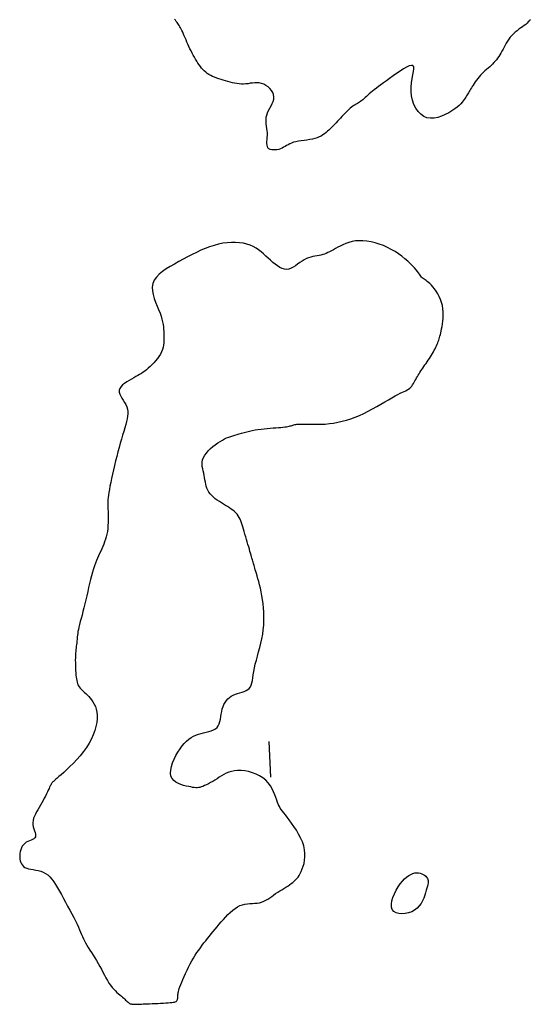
# Model space of a CAD drawing. Header units: millimetres. Extents: x 32690613 to 32693367, y 5343692 to 5344708.
# Tile 828 of 1009: x 32693120 to 32693134, y 5344244 to 5344272. Entities that reach past the tile are written whole.
import ezdxf

# ---------------------------------------------------------------- set-up
doc = ezdxf.new("R2010")
doc.units = ezdxf.units.MM
doc.header["$LTSCALE"] = 20
doc.layers.add('02-DGM_HL_492.00', color=82, linetype='Continuous')

msp = doc.modelspace()

# ---------------------------------------------------------------- linework, layer by layer
at = {"layer": '02-DGM_HL_492.00', "elevation": 492, "flags": 128}
for points in [[(32693134.084, 5344271.717), (32693134.058, 5344271.679), (32693134.029, 5344271.644), (32693133.996, 5344271.61), (32693133.958, 5344271.577), (32693133.915, 5344271.544), (32693133.869, 5344271.51), (32693133.819, 5344271.476), (32693133.767, 5344271.439), (32693133.715, 5344271.401), (32693133.664, 5344271.36), (32693133.614, 5344271.317), (32693133.567, 5344271.27), (32693133.524, 5344271.219), (32693133.485, 5344271.166), (32693133.448, 5344271.111), (32693133.414, 5344271.054), (32693133.382, 5344270.996), (32693133.351, 5344270.939), (32693133.322, 5344270.883), (32693133.293, 5344270.828), (32693133.263, 5344270.776), (32693133.234, 5344270.727), (32693133.203, 5344270.679), (32693133.172, 5344270.634), (32693133.139, 5344270.59), (32693133.105, 5344270.548), (32693133.069, 5344270.507), (32693133.031, 5344270.468), (32693132.991, 5344270.429), (32693132.949, 5344270.391), (32693132.906, 5344270.353), (32693132.862, 5344270.315), (32693132.818, 5344270.277), (32693132.774, 5344270.237), (32693132.732, 5344270.197), (32693132.691, 5344270.154), (32693132.652, 5344270.11), (32693132.615, 5344270.065), (32693132.58, 5344270.018), (32693132.548, 5344269.972), (32693132.517, 5344269.926), (32693132.489, 5344269.882), (32693132.462, 5344269.84), (32693132.438, 5344269.8), (32693132.415, 5344269.763), (32693132.394, 5344269.728), (32693132.374, 5344269.696), (32693132.355, 5344269.665), (32693132.337, 5344269.635), (32693132.319, 5344269.605), (32693132.3, 5344269.575), (32693132.281, 5344269.543), (32693132.261, 5344269.51), (32693132.238, 5344269.476), (32693132.211, 5344269.439), (32693132.179, 5344269.4), (32693132.141, 5344269.358), (32693132.094, 5344269.313), (32693132.038, 5344269.265), (32693131.971, 5344269.214), (32693131.893, 5344269.16), (32693131.804, 5344269.106), (32693131.707, 5344269.055), (32693131.606, 5344269.01), (32693131.502, 5344268.976), (32693131.397, 5344268.955), (32693131.295, 5344268.951), (32693131.197, 5344268.967), (32693131.106, 5344269.006), (32693131.022, 5344269.066), (32693130.948, 5344269.144), (32693130.884, 5344269.236), (32693130.831, 5344269.341), (32693130.791, 5344269.456), (32693130.764, 5344269.576), (32693130.751, 5344269.7), (32693130.754, 5344269.825), (32693130.766, 5344269.947), (32693130.786, 5344270.062), (32693130.806, 5344270.168), (32693130.823, 5344270.261), (32693130.832, 5344270.337), (32693130.828, 5344270.393), (32693130.806, 5344270.425), (32693130.764, 5344270.432), (32693130.703, 5344270.416), (32693130.626, 5344270.381), (32693130.539, 5344270.331), (32693130.444, 5344270.271), (32693130.346, 5344270.204), (32693130.248, 5344270.134), (32693130.153, 5344270.066), (32693130.066, 5344270.003), (32693129.985, 5344269.944), (32693129.912, 5344269.89), (32693129.844, 5344269.84), (32693129.782, 5344269.794), (32693129.726, 5344269.75), (32693129.674, 5344269.709), (32693129.627, 5344269.67), (32693129.583, 5344269.633), (32693129.543, 5344269.597), (32693129.506, 5344269.563), (32693129.471, 5344269.53), (32693129.437, 5344269.5), (32693129.406, 5344269.472), (32693129.375, 5344269.446), (32693129.344, 5344269.423), (32693129.314, 5344269.402), (32693129.283, 5344269.383), (32693129.252, 5344269.365), (32693129.221, 5344269.347), (32693129.188, 5344269.328), (32693129.155, 5344269.308), (32693129.122, 5344269.286), (32693129.087, 5344269.26), (32693129.051, 5344269.231), (32693129.014, 5344269.198), (32693128.976, 5344269.162), (32693128.937, 5344269.124), (32693128.898, 5344269.084), (32693128.859, 5344269.042), (32693128.819, 5344268.999), (32693128.779, 5344268.956), (32693128.739, 5344268.913), (32693128.699, 5344268.87), (32693128.659, 5344268.827), (32693128.619, 5344268.785), (32693128.579, 5344268.743), (32693128.539, 5344268.702), (32693128.498, 5344268.663), (32693128.458, 5344268.624), (32693128.418, 5344268.587), (32693128.377, 5344268.551), (32693128.334, 5344268.517), (32693128.288, 5344268.485), (32693128.239, 5344268.456), (32693128.186, 5344268.43), (32693128.128, 5344268.406), (32693128.065, 5344268.386), (32693127.994, 5344268.37), (32693127.92, 5344268.356), (32693127.842, 5344268.344), (32693127.763, 5344268.333), (32693127.684, 5344268.322), (32693127.608, 5344268.31), (32693127.537, 5344268.296), (32693127.471, 5344268.28), (32693127.413, 5344268.26), (32693127.361, 5344268.238), (32693127.315, 5344268.213), (32693127.271, 5344268.188), (32693127.23, 5344268.163), (32693127.189, 5344268.14), (32693127.147, 5344268.118), (32693127.103, 5344268.098), (32693127.055, 5344268.083), (32693127.005, 5344268.072), (32693126.954, 5344268.065), (32693126.904, 5344268.065), (32693126.858, 5344268.07), (32693126.816, 5344268.081), (32693126.781, 5344268.1), (32693126.754, 5344268.126), (32693126.737, 5344268.161), (32693126.728, 5344268.202), (32693126.725, 5344268.25), (32693126.726, 5344268.303), (32693126.73, 5344268.359), (32693126.735, 5344268.419), (32693126.738, 5344268.48), (32693126.738, 5344268.543), (32693126.733, 5344268.605), (32693126.725, 5344268.667), (32693126.716, 5344268.73), (32693126.707, 5344268.792), (32693126.701, 5344268.854), (32693126.7, 5344268.917), (32693126.705, 5344268.979), (32693126.718, 5344269.042), (32693126.741, 5344269.106), (32693126.772, 5344269.17), (32693126.806, 5344269.234), (32693126.841, 5344269.297), (32693126.873, 5344269.361), (32693126.899, 5344269.425), (32693126.916, 5344269.488), (32693126.921, 5344269.551), (32693126.911, 5344269.613), (32693126.888, 5344269.673), (32693126.852, 5344269.73), (32693126.808, 5344269.783), (32693126.755, 5344269.83), (32693126.697, 5344269.87), (32693126.636, 5344269.903), (32693126.573, 5344269.926), (32693126.51, 5344269.94), (32693126.447, 5344269.945), (32693126.384, 5344269.943), (32693126.322, 5344269.937), (32693126.26, 5344269.929), (32693126.198, 5344269.919), (32693126.135, 5344269.912), (32693126.073, 5344269.907), (32693126.011, 5344269.907), (32693125.948, 5344269.911), (32693125.885, 5344269.92), (32693125.822, 5344269.932), (32693125.759, 5344269.946), (32693125.696, 5344269.962), (32693125.632, 5344269.98), (32693125.569, 5344269.998), (32693125.506, 5344270.017), (32693125.443, 5344270.036), (32693125.381, 5344270.055), (32693125.321, 5344270.076), (32693125.263, 5344270.097), (32693125.207, 5344270.121), (32693125.153, 5344270.147), (32693125.104, 5344270.175), (32693125.057, 5344270.205), (32693125.014, 5344270.239), (32693124.974, 5344270.275), (32693124.937, 5344270.314), (32693124.901, 5344270.356), (32693124.866, 5344270.4), (32693124.832, 5344270.447), (32693124.799, 5344270.496), (32693124.766, 5344270.548), (32693124.733, 5344270.603), (32693124.7, 5344270.659), (32693124.667, 5344270.717), (32693124.635, 5344270.776), (32693124.604, 5344270.837), (32693124.574, 5344270.898), (32693124.545, 5344270.959), (32693124.517, 5344271.02), (32693124.49, 5344271.081), (32693124.465, 5344271.141), (32693124.44, 5344271.199), (32693124.417, 5344271.255), (32693124.395, 5344271.307), (32693124.373, 5344271.357), (32693124.352, 5344271.402), (32693124.332, 5344271.443), (32693124.313, 5344271.48), (32693124.293, 5344271.513), (32693124.274, 5344271.545), (32693124.254, 5344271.575), (32693124.234, 5344271.604), (32693124.214, 5344271.633), (32693124.192, 5344271.662), (32693124.169, 5344271.694), (32693124.146, 5344271.727)], [(32693126.83, 5344250.533), (32693126.791, 5344251.532)]]:
    msp.add_lwpolyline(points, dxfattribs=at)
for points in [[(32693125.015, 5344245.958), (32693125.065, 5344246.023), (32693125.117, 5344246.088), (32693125.169, 5344246.153), (32693125.223, 5344246.218), (32693125.277, 5344246.284), (32693125.333, 5344246.35), (32693125.391, 5344246.417), (32693125.45, 5344246.485), (32693125.511, 5344246.554), (32693125.573, 5344246.622), (32693125.637, 5344246.688), (32693125.702, 5344246.75), (32693125.768, 5344246.808), (32693125.835, 5344246.86), (32693125.903, 5344246.904), (32693125.972, 5344246.938), (32693126.042, 5344246.963), (32693126.112, 5344246.979), (32693126.182, 5344246.989), (32693126.251, 5344246.995), (32693126.319, 5344246.999), (32693126.386, 5344247.003), (32693126.451, 5344247.01), (32693126.515, 5344247.021), (32693126.575, 5344247.039), (32693126.634, 5344247.063), (32693126.691, 5344247.091), (32693126.747, 5344247.124), (32693126.803, 5344247.16), (32693126.858, 5344247.197), (32693126.913, 5344247.235), (32693126.969, 5344247.274), (32693127.026, 5344247.311), (32693127.084, 5344247.348), (32693127.141, 5344247.383), (32693127.198, 5344247.418), (32693127.254, 5344247.453), (32693127.307, 5344247.486), (32693127.358, 5344247.52), (32693127.405, 5344247.553), (32693127.449, 5344247.586), (32693127.489, 5344247.62), (32693127.526, 5344247.656), (32693127.561, 5344247.695), (32693127.594, 5344247.737), (32693127.625, 5344247.784), (32693127.655, 5344247.837), (32693127.684, 5344247.897), (32693127.712, 5344247.965), (32693127.738, 5344248.04), (32693127.761, 5344248.121), (32693127.777, 5344248.209), (32693127.787, 5344248.302), (32693127.787, 5344248.4), (32693127.776, 5344248.502), (32693127.753, 5344248.609), (32693127.716, 5344248.719), (32693127.667, 5344248.83), (32693127.61, 5344248.94), (32693127.547, 5344249.047), (32693127.48, 5344249.15), (32693127.413, 5344249.247), (32693127.349, 5344249.334), (32693127.291, 5344249.411), (32693127.24, 5344249.476), (32693127.196, 5344249.531), (32693127.159, 5344249.579), (32693127.126, 5344249.623), (32693127.098, 5344249.666), (32693127.072, 5344249.711), (32693127.048, 5344249.761), (32693127.025, 5344249.818), (32693127.001, 5344249.884), (32693126.975, 5344249.959), (32693126.946, 5344250.039), (32693126.912, 5344250.122), (32693126.871, 5344250.207), (32693126.823, 5344250.29), (32693126.764, 5344250.37), (32693126.695, 5344250.444), (32693126.613, 5344250.51), (32693126.521, 5344250.567), (32693126.422, 5344250.616), (32693126.318, 5344250.655), (32693126.212, 5344250.685), (32693126.106, 5344250.706), (32693126.003, 5344250.718), (32693125.905, 5344250.719), (32693125.816, 5344250.71), (32693125.733, 5344250.693), (32693125.657, 5344250.669), (32693125.585, 5344250.639), (32693125.518, 5344250.604), (32693125.454, 5344250.566), (32693125.392, 5344250.527), (32693125.331, 5344250.488), (32693125.27, 5344250.45), (32693125.209, 5344250.413), (32693125.15, 5344250.379), (32693125.092, 5344250.348), (32693125.037, 5344250.319), (32693124.984, 5344250.294), (32693124.935, 5344250.273), (32693124.889, 5344250.257), (32693124.848, 5344250.245), (32693124.81, 5344250.238), (32693124.772, 5344250.234), (32693124.734, 5344250.235), (32693124.693, 5344250.239), (32693124.648, 5344250.246), (32693124.597, 5344250.256), (32693124.539, 5344250.268), (32693124.471, 5344250.282), (32693124.398, 5344250.3), (32693124.323, 5344250.323), (32693124.25, 5344250.352), (32693124.181, 5344250.388), (32693124.122, 5344250.434), (32693124.075, 5344250.489), (32693124.044, 5344250.557), (32693124.031, 5344250.638), (32693124.037, 5344250.728), (32693124.057, 5344250.826), (32693124.09, 5344250.929), (32693124.132, 5344251.033), (32693124.183, 5344251.135), (32693124.239, 5344251.233), (32693124.297, 5344251.323), (32693124.357, 5344251.404), (32693124.417, 5344251.475), (32693124.478, 5344251.537), (32693124.54, 5344251.59), (32693124.605, 5344251.636), (32693124.671, 5344251.674), (32693124.739, 5344251.706), (32693124.809, 5344251.733), (32693124.883, 5344251.754), (32693124.957, 5344251.772), (32693125.031, 5344251.789), (32693125.102, 5344251.806), (32693125.169, 5344251.826), (32693125.231, 5344251.851), (32693125.285, 5344251.881), (32693125.33, 5344251.92), (32693125.365, 5344251.968), (32693125.391, 5344252.024), (32693125.411, 5344252.087), (32693125.425, 5344252.154), (32693125.437, 5344252.225), (32693125.449, 5344252.296), (32693125.461, 5344252.368), (32693125.477, 5344252.437), (32693125.498, 5344252.502), (32693125.524, 5344252.563), (32693125.555, 5344252.62), (32693125.591, 5344252.672), (32693125.633, 5344252.719), (32693125.678, 5344252.761), (32693125.729, 5344252.797), (32693125.784, 5344252.827), (32693125.843, 5344252.851), (32693125.905, 5344252.872), (32693125.968, 5344252.89), (32693126.03, 5344252.907), (32693126.089, 5344252.926), (32693126.144, 5344252.949), (32693126.192, 5344252.977), (32693126.233, 5344253.011), (32693126.264, 5344253.055), (32693126.288, 5344253.107), (32693126.306, 5344253.167), (32693126.32, 5344253.236), (32693126.332, 5344253.312), (32693126.344, 5344253.396), (32693126.359, 5344253.486), (32693126.377, 5344253.584), (32693126.401, 5344253.688), (32693126.429, 5344253.798), (32693126.461, 5344253.912), (32693126.493, 5344254.031), (32693126.526, 5344254.152), (32693126.557, 5344254.276), (32693126.584, 5344254.401), (32693126.607, 5344254.527), (32693126.624, 5344254.653), (32693126.636, 5344254.778), (32693126.641, 5344254.902), (32693126.642, 5344255.025), (32693126.638, 5344255.146), (32693126.63, 5344255.264), (32693126.618, 5344255.381), (32693126.603, 5344255.494), (32693126.585, 5344255.604), (32693126.564, 5344255.711), (32693126.542, 5344255.812), (32693126.519, 5344255.908), (32693126.496, 5344255.998), (32693126.473, 5344256.08), (32693126.452, 5344256.155), (32693126.433, 5344256.222), (32693126.416, 5344256.279), (32693126.401, 5344256.329), (32693126.389, 5344256.372), (32693126.378, 5344256.41), (32693126.368, 5344256.444), (32693126.358, 5344256.477), (32693126.349, 5344256.508), (32693126.34, 5344256.54), (32693126.33, 5344256.574), (32693126.319, 5344256.611), (32693126.307, 5344256.65), (32693126.295, 5344256.693), (32693126.282, 5344256.739), (32693126.267, 5344256.789), (32693126.251, 5344256.844), (32693126.234, 5344256.903), (32693126.215, 5344256.967), (32693126.195, 5344257.036), (32693126.174, 5344257.107), (32693126.153, 5344257.179), (32693126.132, 5344257.253), (32693126.11, 5344257.325), (32693126.09, 5344257.396), (32693126.07, 5344257.464), (32693126.051, 5344257.528), (32693126.033, 5344257.588), (32693126.014, 5344257.644), (32693125.995, 5344257.697), (32693125.974, 5344257.747), (32693125.95, 5344257.794), (32693125.923, 5344257.838), (32693125.893, 5344257.879), (32693125.857, 5344257.919), (32693125.818, 5344257.956), (32693125.775, 5344257.992), (32693125.728, 5344258.027), (32693125.679, 5344258.062), (32693125.626, 5344258.096), (32693125.571, 5344258.13), (32693125.514, 5344258.165), (32693125.456, 5344258.201), (32693125.397, 5344258.238), (32693125.339, 5344258.276), (32693125.283, 5344258.316), (32693125.23, 5344258.359), (32693125.181, 5344258.403), (32693125.138, 5344258.45), (32693125.101, 5344258.499), (32693125.071, 5344258.551), (32693125.048, 5344258.606), (32693125.03, 5344258.663), (32693125.016, 5344258.722), (32693125.004, 5344258.782), (32693124.994, 5344258.843), (32693124.983, 5344258.905), (32693124.972, 5344258.967), (32693124.958, 5344259.029), (32693124.943, 5344259.091), (32693124.93, 5344259.153), (32693124.92, 5344259.215), (32693124.915, 5344259.277), (32693124.918, 5344259.34), (32693124.929, 5344259.403), (32693124.952, 5344259.466), (32693124.987, 5344259.53), (32693125.033, 5344259.593), (32693125.087, 5344259.656), (32693125.149, 5344259.716), (32693125.215, 5344259.773), (32693125.283, 5344259.826), (32693125.351, 5344259.875), (32693125.418, 5344259.918), (32693125.481, 5344259.955), (32693125.542, 5344259.987), (32693125.6, 5344260.014), (32693125.657, 5344260.037), (32693125.713, 5344260.057), (32693125.77, 5344260.076), (32693125.828, 5344260.094), (32693125.889, 5344260.112), (32693125.952, 5344260.13), (32693126.018, 5344260.149), (32693126.088, 5344260.168), (32693126.16, 5344260.187), (32693126.235, 5344260.205), (32693126.312, 5344260.222), (32693126.393, 5344260.238), (32693126.475, 5344260.251), (32693126.56, 5344260.263), (32693126.646, 5344260.273), (32693126.732, 5344260.281), (32693126.817, 5344260.288), (32693126.899, 5344260.294), (32693126.977, 5344260.299), (32693127.049, 5344260.304), (32693127.115, 5344260.31), (32693127.174, 5344260.315), (32693127.225, 5344260.322), (32693127.27, 5344260.328), (32693127.31, 5344260.335), (32693127.345, 5344260.342), (32693127.376, 5344260.35), (32693127.404, 5344260.357), (32693127.429, 5344260.365), (32693127.452, 5344260.372), (32693127.476, 5344260.38), (32693127.501, 5344260.387), (32693127.53, 5344260.393), (32693127.563, 5344260.398), (32693127.602, 5344260.402), (32693127.65, 5344260.404), (32693127.707, 5344260.404), (32693127.775, 5344260.403), (32693127.853, 5344260.4), (32693127.94, 5344260.397), (32693128.035, 5344260.395), (32693128.137, 5344260.395), (32693128.244, 5344260.397), (32693128.355, 5344260.403), (32693128.469, 5344260.414), (32693128.586, 5344260.43), (32693128.704, 5344260.452), (32693128.824, 5344260.479), (32693128.945, 5344260.513), (32693129.067, 5344260.551), (32693129.189, 5344260.596), (32693129.312, 5344260.645), (32693129.435, 5344260.7), (32693129.558, 5344260.761), (32693129.679, 5344260.825), (32693129.797, 5344260.891), (32693129.912, 5344260.957), (32693130.021, 5344261.022), (32693130.124, 5344261.083), (32693130.219, 5344261.139), (32693130.306, 5344261.188), (32693130.382, 5344261.228), (32693130.45, 5344261.262), (32693130.509, 5344261.29), (32693130.561, 5344261.314), (32693130.607, 5344261.336), (32693130.647, 5344261.357), (32693130.682, 5344261.379), (32693130.714, 5344261.404), (32693130.743, 5344261.432), (32693130.77, 5344261.463), (32693130.794, 5344261.498), (32693130.818, 5344261.535), (32693130.84, 5344261.573), (32693130.862, 5344261.613), (32693130.883, 5344261.653), (32693130.905, 5344261.692), (32693130.928, 5344261.732), (32693130.952, 5344261.771), (32693130.976, 5344261.809), (32693131.001, 5344261.848), (32693131.027, 5344261.887), (32693131.054, 5344261.927), (32693131.082, 5344261.968), (32693131.111, 5344262.01), (32693131.141, 5344262.054), (32693131.172, 5344262.099), (32693131.203, 5344262.144), (32693131.234, 5344262.191), (32693131.265, 5344262.237), (32693131.295, 5344262.284), (32693131.324, 5344262.331), (32693131.351, 5344262.377), (32693131.377, 5344262.422), (32693131.401, 5344262.467), (32693131.423, 5344262.51), (32693131.443, 5344262.553), (32693131.462, 5344262.594), (32693131.48, 5344262.634), (32693131.496, 5344262.673), (32693131.511, 5344262.711), (32693131.525, 5344262.747), (32693131.537, 5344262.784), (32693131.549, 5344262.821), (32693131.56, 5344262.86), (32693131.571, 5344262.903), (32693131.583, 5344262.95), (32693131.594, 5344263.003), (32693131.606, 5344263.062), (32693131.618, 5344263.129), (32693131.63, 5344263.202), (32693131.64, 5344263.281), (32693131.648, 5344263.364), (32693131.651, 5344263.451), (32693131.65, 5344263.539), (32693131.642, 5344263.628), (32693131.627, 5344263.716), (32693131.604, 5344263.803), (32693131.574, 5344263.887), (32693131.538, 5344263.968), (32693131.498, 5344264.045), (32693131.455, 5344264.116), (32693131.41, 5344264.181), (32693131.365, 5344264.238), (32693131.321, 5344264.288), (32693131.28, 5344264.329), (32693131.242, 5344264.362), (32693131.206, 5344264.39), (32693131.173, 5344264.412), (32693131.143, 5344264.432), (32693131.115, 5344264.45), (32693131.089, 5344264.468), (32693131.066, 5344264.487), (32693131.046, 5344264.508), (32693131.026, 5344264.533), (32693131.006, 5344264.561), (32693130.984, 5344264.593), (32693130.958, 5344264.629), (32693130.928, 5344264.671), (32693130.891, 5344264.717), (32693130.847, 5344264.77), (32693130.793, 5344264.828), (32693130.731, 5344264.891), (32693130.66, 5344264.957), (32693130.581, 5344265.025), (32693130.496, 5344265.094), (32693130.403, 5344265.161), (32693130.305, 5344265.226), (32693130.201, 5344265.287), (32693130.092, 5344265.342), (32693129.98, 5344265.392), (32693129.865, 5344265.435), (32693129.749, 5344265.471), (32693129.634, 5344265.499), (32693129.52, 5344265.518), (32693129.409, 5344265.529), (32693129.302, 5344265.53), (32693129.201, 5344265.521), (32693129.105, 5344265.503), (32693129.015, 5344265.479), (32693128.93, 5344265.449), (32693128.85, 5344265.416), (32693128.776, 5344265.38), (32693128.707, 5344265.344), (32693128.643, 5344265.309), (32693128.585, 5344265.277), (32693128.53, 5344265.247), (32693128.478, 5344265.221), (32693128.429, 5344265.197), (32693128.381, 5344265.175), (32693128.333, 5344265.156), (32693128.284, 5344265.14), (32693128.234, 5344265.126), (32693128.181, 5344265.115), (32693128.125, 5344265.105), (32693128.068, 5344265.095), (32693128.009, 5344265.083), (32693127.949, 5344265.069), (32693127.889, 5344265.05), (32693127.827, 5344265.027), (32693127.766, 5344264.997), (32693127.705, 5344264.96), (32693127.644, 5344264.918), (32693127.583, 5344264.874), (32693127.522, 5344264.831), (32693127.461, 5344264.792), (32693127.4, 5344264.76), (32693127.338, 5344264.737), (32693127.276, 5344264.728), (32693127.213, 5344264.733), (32693127.15, 5344264.751), (32693127.086, 5344264.782), (32693127.022, 5344264.822), (32693126.958, 5344264.87), (32693126.893, 5344264.924), (32693126.828, 5344264.981), (32693126.764, 5344265.041), (32693126.699, 5344265.101), (32693126.633, 5344265.16), (32693126.565, 5344265.217), (32693126.494, 5344265.27), (32693126.42, 5344265.32), (32693126.34, 5344265.365), (32693126.256, 5344265.403), (32693126.164, 5344265.435), (32693126.066, 5344265.458), (32693125.961, 5344265.474), (32693125.85, 5344265.481), (32693125.735, 5344265.481), (32693125.616, 5344265.472), (32693125.495, 5344265.456), (32693125.372, 5344265.431), (32693125.248, 5344265.399), (32693125.125, 5344265.359), (32693125.002, 5344265.312), (32693124.879, 5344265.26), (32693124.756, 5344265.202), (32693124.633, 5344265.141), (32693124.51, 5344265.077), (32693124.388, 5344265.011), (32693124.265, 5344264.944), (32693124.144, 5344264.876), (32693124.024, 5344264.808), (32693123.911, 5344264.738), (32693123.807, 5344264.665), (32693123.715, 5344264.589), (32693123.637, 5344264.509), (32693123.578, 5344264.423), (32693123.539, 5344264.331), (32693123.522, 5344264.233), (32693123.526, 5344264.13), (32693123.545, 5344264.024), (32693123.576, 5344263.916), (32693123.615, 5344263.808), (32693123.657, 5344263.703), (32693123.7, 5344263.601), (32693123.738, 5344263.505), (32693123.769, 5344263.416), (32693123.793, 5344263.334), (32693123.811, 5344263.257), (32693123.823, 5344263.185), (32693123.832, 5344263.117), (32693123.838, 5344263.052), (32693123.841, 5344262.988), (32693123.844, 5344262.926), (32693123.846, 5344262.863), (32693123.848, 5344262.801), (32693123.847, 5344262.738), (32693123.843, 5344262.675), (32693123.836, 5344262.613), (32693123.823, 5344262.549), (32693123.805, 5344262.486), (32693123.78, 5344262.423), (32693123.748, 5344262.359), (32693123.709, 5344262.296), (32693123.664, 5344262.233), (32693123.616, 5344262.173), (32693123.565, 5344262.115), (32693123.513, 5344262.06), (32693123.46, 5344262.01), (32693123.409, 5344261.963), (32693123.36, 5344261.922), (32693123.312, 5344261.885), (32693123.264, 5344261.852), (32693123.216, 5344261.82), (32693123.167, 5344261.79), (32693123.116, 5344261.76), (32693123.061, 5344261.73), (32693123.002, 5344261.697), (32693122.939, 5344261.662), (32693122.874, 5344261.625), (32693122.809, 5344261.584), (32693122.748, 5344261.541), (32693122.693, 5344261.496), (32693122.649, 5344261.449), (32693122.616, 5344261.399), (32693122.599, 5344261.348), (32693122.599, 5344261.295), (32693122.614, 5344261.24), (32693122.64, 5344261.183), (32693122.674, 5344261.125), (32693122.711, 5344261.066), (32693122.749, 5344261.006), (32693122.784, 5344260.945), (32693122.812, 5344260.884), (32693122.83, 5344260.822), (32693122.839, 5344260.758), (32693122.839, 5344260.693), (32693122.832, 5344260.624), (32693122.819, 5344260.551), (32693122.8, 5344260.473), (32693122.778, 5344260.389), (32693122.751, 5344260.298), (32693122.723, 5344260.199), (32693122.692, 5344260.093), (32693122.66, 5344259.982), (32693122.627, 5344259.865), (32693122.594, 5344259.745), (32693122.561, 5344259.622), (32693122.528, 5344259.496), (32693122.496, 5344259.37), (32693122.465, 5344259.244), (32693122.435, 5344259.12), (32693122.408, 5344258.998), (32693122.383, 5344258.881), (32693122.36, 5344258.77), (32693122.339, 5344258.666), (32693122.322, 5344258.572), (32693122.308, 5344258.487), (32693122.297, 5344258.414), (32693122.289, 5344258.35), (32693122.284, 5344258.294), (32693122.281, 5344258.241), (32693122.28, 5344258.191), (32693122.28, 5344258.14), (32693122.282, 5344258.087), (32693122.284, 5344258.028), (32693122.286, 5344257.961), (32693122.289, 5344257.889), (32693122.29, 5344257.812), (32693122.29, 5344257.731), (32693122.289, 5344257.648), (32693122.284, 5344257.564), (32693122.277, 5344257.482), (32693122.267, 5344257.401), (32693122.252, 5344257.325), (32693122.234, 5344257.251), (32693122.213, 5344257.18), (32693122.189, 5344257.112), (32693122.164, 5344257.045), (32693122.137, 5344256.98), (32693122.108, 5344256.916), (32693122.08, 5344256.852), (32693122.051, 5344256.788), (32693122.022, 5344256.723), (32693121.994, 5344256.657), (32693121.965, 5344256.587), (32693121.937, 5344256.513), (32693121.908, 5344256.435), (32693121.88, 5344256.351), (32693121.853, 5344256.259), (32693121.825, 5344256.161), (32693121.798, 5344256.056), (32693121.771, 5344255.946), (32693121.744, 5344255.833), (32693121.717, 5344255.718), (32693121.691, 5344255.602), (32693121.664, 5344255.488), (32693121.637, 5344255.375), (32693121.61, 5344255.267), (32693121.583, 5344255.163), (32693121.558, 5344255.064), (32693121.533, 5344254.97), (32693121.51, 5344254.882), (32693121.489, 5344254.801), (32693121.471, 5344254.726), (32693121.457, 5344254.659), (32693121.445, 5344254.6), (32693121.437, 5344254.548), (32693121.43, 5344254.501), (32693121.426, 5344254.458), (32693121.423, 5344254.419), (32693121.42, 5344254.382), (32693121.418, 5344254.346), (32693121.415, 5344254.31), (32693121.41, 5344254.273), (32693121.405, 5344254.234), (32693121.399, 5344254.192), (32693121.393, 5344254.148), (32693121.387, 5344254.1), (32693121.382, 5344254.049), (32693121.377, 5344253.994), (32693121.374, 5344253.933), (32693121.372, 5344253.868), (32693121.371, 5344253.8), (32693121.372, 5344253.728), (32693121.373, 5344253.656), (32693121.376, 5344253.585), (32693121.38, 5344253.515), (32693121.384, 5344253.448), (32693121.389, 5344253.386), (32693121.395, 5344253.329), (32693121.401, 5344253.278), (32693121.409, 5344253.232), (32693121.419, 5344253.19), (32693121.43, 5344253.152), (32693121.444, 5344253.116), (32693121.461, 5344253.083), (32693121.482, 5344253.052), (32693121.505, 5344253.022), (32693121.533, 5344252.993), (32693121.563, 5344252.963), (32693121.595, 5344252.933), (32693121.631, 5344252.901), (32693121.668, 5344252.867), (32693121.706, 5344252.829), (32693121.746, 5344252.788), (32693121.787, 5344252.743), (32693121.827, 5344252.693), (32693121.865, 5344252.637), (32693121.9, 5344252.575), (32693121.931, 5344252.508), (32693121.955, 5344252.433), (32693121.973, 5344252.351), (32693121.981, 5344252.261), (32693121.98, 5344252.164), (32693121.968, 5344252.059), (32693121.946, 5344251.949), (32693121.914, 5344251.835), (32693121.872, 5344251.717), (32693121.819, 5344251.598), (32693121.756, 5344251.479), (32693121.683, 5344251.36), (32693121.599, 5344251.244), (32693121.508, 5344251.131), (32693121.413, 5344251.023), (32693121.316, 5344250.92), (32693121.22, 5344250.826), (32693121.129, 5344250.74), (32693121.046, 5344250.663), (32693120.973, 5344250.599), (32693120.913, 5344250.546), (32693120.865, 5344250.504), (32693120.827, 5344250.471), (32693120.798, 5344250.446), (32693120.776, 5344250.427), (32693120.76, 5344250.412), (32693120.747, 5344250.4), (32693120.737, 5344250.389), (32693120.727, 5344250.378), (32693120.717, 5344250.365), (32693120.707, 5344250.351), (32693120.696, 5344250.333), (32693120.684, 5344250.311), (32693120.67, 5344250.285), (32693120.654, 5344250.253), (32693120.636, 5344250.215), (32693120.615, 5344250.169), (32693120.59, 5344250.118), (32693120.564, 5344250.062), (32693120.534, 5344250.002), (32693120.503, 5344249.939), (32693120.47, 5344249.874), (32693120.435, 5344249.809), (32693120.399, 5344249.744), (32693120.361, 5344249.681), (32693120.324, 5344249.619), (32693120.288, 5344249.558), (32693120.255, 5344249.499), (32693120.227, 5344249.439), (32693120.205, 5344249.381), (32693120.19, 5344249.322), (32693120.184, 5344249.263), (32693120.187, 5344249.204), (32693120.198, 5344249.145), (32693120.214, 5344249.088), (32693120.231, 5344249.033), (32693120.246, 5344248.982), (32693120.258, 5344248.935), (32693120.262, 5344248.893), (32693120.257, 5344248.858), (32693120.24, 5344248.83), (32693120.212, 5344248.807), (32693120.176, 5344248.788), (32693120.135, 5344248.77), (32693120.089, 5344248.752), (32693120.043, 5344248.733), (32693119.998, 5344248.709), (32693119.957, 5344248.68), (32693119.921, 5344248.643), (32693119.89, 5344248.601), (32693119.866, 5344248.553), (32693119.846, 5344248.502), (32693119.832, 5344248.448), (32693119.822, 5344248.393), (32693119.817, 5344248.338), (32693119.817, 5344248.285), (32693119.822, 5344248.234), (32693119.831, 5344248.187), (32693119.845, 5344248.143), (32693119.865, 5344248.103), (32693119.891, 5344248.067), (32693119.924, 5344248.035), (32693119.964, 5344248.008), (32693120.012, 5344247.987), (32693120.067, 5344247.97), (32693120.128, 5344247.957), (32693120.194, 5344247.946), (32693120.264, 5344247.934), (32693120.335, 5344247.92), (32693120.406, 5344247.901), (32693120.475, 5344247.875), (32693120.541, 5344247.841), (32693120.603, 5344247.796), (32693120.661, 5344247.742), (32693120.716, 5344247.678), (32693120.77, 5344247.606), (32693120.822, 5344247.526), (32693120.874, 5344247.439), (32693120.927, 5344247.346), (32693120.982, 5344247.246), (32693121.039, 5344247.142), (32693121.098, 5344247.034), (32693121.157, 5344246.925), (32693121.216, 5344246.816), (32693121.273, 5344246.709), (32693121.326, 5344246.606), (32693121.376, 5344246.509), (32693121.42, 5344246.418), (32693121.458, 5344246.337), (32693121.49, 5344246.263), (32693121.519, 5344246.195), (32693121.546, 5344246.131), (32693121.571, 5344246.071), (32693121.598, 5344246.012), (32693121.626, 5344245.954), (32693121.657, 5344245.894), (32693121.693, 5344245.831), (32693121.733, 5344245.766), (32693121.776, 5344245.698), (32693121.822, 5344245.627), (32693121.869, 5344245.554), (32693121.916, 5344245.478), (32693121.964, 5344245.401), (32693122.011, 5344245.322), (32693122.056, 5344245.24), (32693122.1, 5344245.158), (32693122.143, 5344245.077), (32693122.185, 5344244.997), (32693122.227, 5344244.919), (32693122.269, 5344244.844), (32693122.312, 5344244.775), (32693122.356, 5344244.711), (32693122.4, 5344244.653), (32693122.445, 5344244.602), (32693122.49, 5344244.555), (32693122.535, 5344244.514), (32693122.578, 5344244.476), (32693122.619, 5344244.442), (32693122.657, 5344244.411), (32693122.692, 5344244.381), (32693122.724, 5344244.352), (32693122.752, 5344244.325), (32693122.777, 5344244.3), (32693122.801, 5344244.277), (32693122.823, 5344244.255), (32693122.844, 5344244.237), (32693122.864, 5344244.22), (32693122.885, 5344244.207), (32693122.907, 5344244.197), (32693122.929, 5344244.19), (32693122.953, 5344244.185), (32693122.976, 5344244.182), (32693123.001, 5344244.18), (32693123.025, 5344244.18), (32693123.05, 5344244.18), (32693123.075, 5344244.181), (32693123.1, 5344244.182), (32693123.127, 5344244.183), (32693123.155, 5344244.184), (32693123.188, 5344244.186), (32693123.224, 5344244.187), (32693123.267, 5344244.189), (32693123.317, 5344244.191), (32693123.375, 5344244.193), (32693123.442, 5344244.196), (32693123.515, 5344244.199), (32693123.594, 5344244.202), (32693123.674, 5344244.205), (32693123.754, 5344244.209), (32693123.832, 5344244.213), (32693123.904, 5344244.217), (32693123.969, 5344244.222), (32693124.024, 5344244.226), (32693124.071, 5344244.231), (32693124.109, 5344244.237), (32693124.14, 5344244.243), (32693124.165, 5344244.25), (32693124.185, 5344244.259), (32693124.2, 5344244.269), (32693124.211, 5344244.281), (32693124.22, 5344244.295), (32693124.226, 5344244.311), (32693124.23, 5344244.328), (32693124.233, 5344244.347), (32693124.235, 5344244.367), (32693124.237, 5344244.388), (32693124.237, 5344244.41), (32693124.238, 5344244.432), (32693124.24, 5344244.456), (32693124.243, 5344244.481), (32693124.247, 5344244.509), (32693124.254, 5344244.541), (32693124.263, 5344244.578), (32693124.276, 5344244.621), (32693124.294, 5344244.671), (32693124.316, 5344244.73), (32693124.343, 5344244.798), (32693124.375, 5344244.874), (32693124.411, 5344244.956), (32693124.45, 5344245.042), (32693124.492, 5344245.13), (32693124.537, 5344245.22), (32693124.582, 5344245.308), (32693124.629, 5344245.393), (32693124.676, 5344245.474), (32693124.723, 5344245.551), (32693124.771, 5344245.624), (32693124.818, 5344245.694), (32693124.867, 5344245.762), (32693124.915, 5344245.829), (32693124.965, 5344245.894)], [(32693130.227, 5344246.829), (32693130.205, 5344246.898), (32693130.202, 5344246.98), (32693130.216, 5344247.071), (32693130.245, 5344247.169), (32693130.286, 5344247.268), (32693130.335, 5344247.367), (32693130.391, 5344247.461), (32693130.449, 5344247.547), (32693130.509, 5344247.621), (32693130.569, 5344247.685), (32693130.628, 5344247.738), (32693130.687, 5344247.78), (32693130.745, 5344247.813), (32693130.802, 5344247.836), (32693130.857, 5344247.851), (32693130.91, 5344247.857), (32693130.961, 5344247.855), (32693131.009, 5344247.846), (32693131.053, 5344247.831), (32693131.094, 5344247.812), (32693131.13, 5344247.788), (32693131.162, 5344247.761), (32693131.188, 5344247.732), (32693131.208, 5344247.701), (32693131.221, 5344247.671), (32693131.229, 5344247.638), (32693131.231, 5344247.604), (32693131.229, 5344247.567), (32693131.222, 5344247.525), (32693131.211, 5344247.479), (32693131.196, 5344247.426), (32693131.179, 5344247.367), (32693131.159, 5344247.3), (32693131.136, 5344247.228), (32693131.108, 5344247.152), (32693131.074, 5344247.076), (32693131.033, 5344247.001), (32693130.983, 5344246.931), (32693130.924, 5344246.867), (32693130.853, 5344246.812), (32693130.772, 5344246.768), (32693130.682, 5344246.736), (32693130.59, 5344246.716), (32693130.498, 5344246.709), (32693130.411, 5344246.717), (32693130.334, 5344246.739), (32693130.272, 5344246.776)]]:
    msp.add_lwpolyline(points, close=True, dxfattribs=at)

doc.saveas('drawing.dxf')
